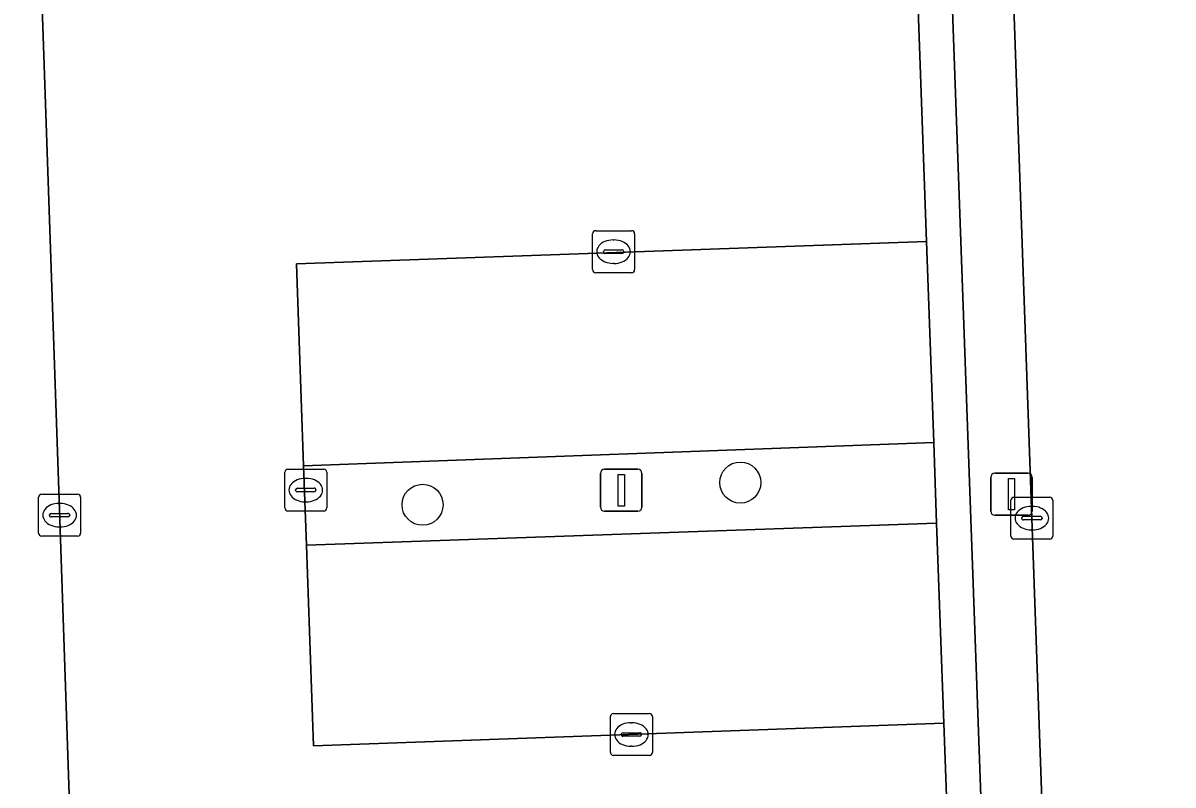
# Model space of a CAD drawing. Extents: x 160554 to 161248, y 385329 to 386506.
# Drawn here: x 160679.83 to 160707.22, y 386188.82 to 386206.97 of the extents above; entities that cross this region are included whole.
import ezdxf

# ---------------------------------------------------------------- set-up
doc = ezdxf.new("R2010")
doc.units = 0
for name, color, linetype in [('IMGEO_Boom', 7, 'Continuous'), ('IMGEO_Groenvoorziening', 7, 'Continuous'), ('IMGEO_Kolk', 7, 'Continuous'), ('IMGEO_Lichtmast', 7, 'Continuous'), ('IMGEO_Parkeervlak_open', 7, 'Continuous'), ('IMGEO_Rijbaan_lokaal_open', 7, 'Continuous'), ('IMGEO_Voetpad_halfverhard', 7, 'Continuous'), ('IMGEO_Voetpad_open', 7, 'Continuous')]:
    doc.layers.add(name, color=color, linetype=linetype)

msp = doc.modelspace()

# ---------------------------------------------------------------- linework, layer by layer
at = {"layer": 'IMGEO_Boom'}
for centre in [(160696.911, 386196.022), (160689.342, 386195.493)]:
    msp.add_circle(centre, 0.489, dxfattribs=at)
at = {"layer": 'IMGEO_Groenvoorziening'}
msp.add_lwpolyline([(160682.443, 386167.205), (160681.578, 386171.141), (160681.508, 386171.52), (160681.486, 386171.962), (160680.7, 386195.146), (160679.894, 386218.632)], dxfattribs=at)
at = {"layer": 'IMGEO_Kolk'}
for p, q in [((160693.392, 386201.096), (160693.392, 386201.948)), ((160693.467, 386202.022), (160694.319, 386202.022)), ((160694.393, 386201.948), (160694.393, 386201.096)), ((160693.88, 386201.802), (160693.905, 386201.802)), ((160693.651, 386201.516), (160693.651, 386201.528)), ((160694.089, 386201.479), (160693.691, 386201.479)), ((160693.694, 386201.565), (160694.092, 386201.565)), ((160694.135, 386201.528), (160694.135, 386201.516)), ((160693.903, 386201.242), (160693.878, 386201.242)), ((160694.319, 386201.022), (160693.467, 386201.022)), ((160686.06, 386195.417), (160686.06, 386196.269)), ((160686.135, 386196.343), (160686.987, 386196.343)), ((160687.061, 386196.269), (160687.061, 386195.417)), ((160686.362, 386195.886), (160686.76, 386195.886)), ((160686.548, 386196.123), (160686.573, 386196.123)), ((160680.197, 386194.82), (160680.197, 386195.672)), ((160680.272, 386195.746), (160681.124, 386195.746)), ((160681.198, 386195.672), (160681.198, 386194.82)), ((160686.319, 386195.837), (160686.319, 386195.849)), ((160686.757, 386195.8), (160686.359, 386195.8)), ((160686.803, 386195.849), (160686.803, 386195.837)), ((160703.43, 386195.675), (160704.282, 386195.675)), ((160680.685, 386195.526), (160680.71, 386195.526)), ((160686.987, 386195.343), (160686.135, 386195.343)), ((160686.571, 386195.563), (160686.546, 386195.563)), ((160703.355, 386194.749), (160703.355, 386195.601)), ((160703.843, 386195.455), (160703.868, 386195.455)), ((160704.356, 386195.601), (160704.356, 386194.749)), ((160680.456, 386195.24), (160680.456, 386195.252)), ((160680.894, 386195.203), (160680.496, 386195.203)), ((160680.499, 386195.289), (160680.897, 386195.289)), ((160680.94, 386195.252), (160680.94, 386195.24)), ((160703.614, 386195.169), (160703.614, 386195.181)), ((160704.052, 386195.132), (160703.654, 386195.132)), ((160703.657, 386195.218), (160704.055, 386195.218)), ((160704.098, 386195.181), (160704.098, 386195.169)), ((160680.708, 386194.966), (160680.683, 386194.966)), ((160703.866, 386194.895), (160703.841, 386194.895)), ((160681.124, 386194.746), (160680.272, 386194.746)), ((160704.282, 386194.675), (160703.43, 386194.675)), ((160693.816, 386189.594), (160693.816, 386190.446)), ((160693.891, 386190.52), (160694.743, 386190.52)), ((160694.817, 386190.446), (160694.817, 386189.594)), ((160694.304, 386190.3), (160694.329, 386190.3)), ((160694.075, 386190.014), (160694.075, 386190.026)), ((160694.513, 386189.977), (160694.115, 386189.977)), ((160694.118, 386190.063), (160694.516, 386190.063)), ((160694.559, 386190.026), (160694.559, 386190.014)), ((160694.327, 386189.74), (160694.302, 386189.74)), ((160694.743, 386189.52), (160693.891, 386189.52))]:
    msp.add_line(p, q, dxfattribs=at)
for points in [[(160693.392, 386201.096), (160693.392, 386201.948)], [(160693.467, 386202.022), (160694.319, 386202.022)], [(160694.393, 386201.948), (160694.393, 386201.096)], [(160694.319, 386201.022), (160693.467, 386201.022)], [(160686.06, 386195.417), (160686.06, 386196.269)], [(160686.135, 386196.343), (160686.987, 386196.343)], [(160687.061, 386196.269), (160687.061, 386195.417)], [(160680.197, 386194.82), (160680.197, 386195.672)], [(160680.272, 386195.746), (160681.124, 386195.746)], [(160681.198, 386195.672), (160681.198, 386194.82)], [(160703.43, 386195.675), (160704.282, 386195.675)], [(160686.987, 386195.343), (160686.135, 386195.343)], [(160703.355, 386194.749), (160703.355, 386195.601)], [(160704.356, 386195.601), (160704.356, 386194.749)], [(160681.124, 386194.746), (160680.272, 386194.746)], [(160704.282, 386194.675), (160703.43, 386194.675)], [(160693.816, 386189.594), (160693.816, 386190.446)], [(160693.891, 386190.52), (160694.743, 386190.52)], [(160694.817, 386190.446), (160694.817, 386189.594)], [(160694.743, 386189.52), (160693.891, 386189.52)]]:
    msp.add_lwpolyline(points, dxfattribs=at)
for centre, radius, start, end in [((160693.469, 386201.946), 0.0765, 91.552, 178.448), ((160693.469, 386201.946), 0.0765, 91.552, 178.448), ((160694.317, 386201.946), 0.0765, 1.552, 88.448), ((160694.317, 386201.946), 0.0765, 1.552, 88.448), ((160693.691, 386201.525), 0.0403, 85.8775, 175.7526), ((160693.688, 386201.515), 0.0366, 178.938, 274.7102), ((160694.092, 386201.522), 0.043, 264.8664, 352.4533), ((160694.096, 386201.527), 0.0386, 1.7309, 96.639), ((160693.469, 386201.098), 0.0765, 181.552, 268.448), ((160693.469, 386201.098), 0.0765, 181.552, 268.448), ((160694.317, 386201.098), 0.0765, 271.552, 358.448), ((160694.317, 386201.098), 0.0765, 271.552, 358.448), ((160686.137, 386196.267), 0.0765, 91.552, 178.448), ((160686.137, 386196.267), 0.0765, 91.552, 178.448), ((160686.985, 386196.267), 0.0765, 1.552, 88.448), ((160686.985, 386196.267), 0.0765, 1.552, 88.448), ((160686.359, 386195.846), 0.0403, 85.8775, 175.7526), ((160686.764, 386195.848), 0.0386, 1.7309, 96.639), ((160680.274, 386195.67), 0.0765, 91.552, 178.448), ((160680.274, 386195.67), 0.0765, 91.552, 178.448), ((160681.122, 386195.67), 0.0765, 1.552, 88.448), ((160681.122, 386195.67), 0.0765, 1.552, 88.448), ((160686.356, 386195.836), 0.0366, 178.938, 274.7102), ((160686.76, 386195.843), 0.043, 264.8664, 352.4533), ((160703.432, 386195.599), 0.0765, 91.552, 178.448), ((160703.432, 386195.599), 0.0765, 91.552, 178.448), ((160704.28, 386195.599), 0.0765, 1.552, 88.448), ((160704.28, 386195.599), 0.0765, 1.552, 88.448), ((160686.137, 386195.419), 0.0765, 181.552, 268.448), ((160686.137, 386195.419), 0.0765, 181.552, 268.448), ((160686.985, 386195.419), 0.0765, 271.552, 358.448), ((160686.985, 386195.419), 0.0765, 271.552, 358.448), ((160680.496, 386195.249), 0.0403, 85.8775, 175.7526), ((160680.493, 386195.239), 0.0366, 178.938, 274.7102), ((160680.897, 386195.246), 0.043, 264.8664, 352.4533), ((160680.901, 386195.251), 0.0386, 1.7309, 96.639), ((160703.654, 386195.178), 0.0403, 85.8775, 175.7526), ((160703.651, 386195.168), 0.0366, 178.938, 274.7102), ((160704.055, 386195.175), 0.043, 264.8664, 352.4533), ((160704.059, 386195.18), 0.0386, 1.7309, 96.639), ((160680.274, 386194.822), 0.0765, 181.552, 268.448), ((160680.274, 386194.822), 0.0765, 181.552, 268.448), ((160681.122, 386194.822), 0.0765, 271.552, 358.448), ((160681.122, 386194.822), 0.0765, 271.552, 358.448), ((160703.432, 386194.751), 0.0765, 181.552, 268.448), ((160703.432, 386194.751), 0.0765, 181.552, 268.448), ((160704.28, 386194.751), 0.0765, 271.552, 358.448), ((160704.28, 386194.751), 0.0765, 271.552, 358.448), ((160693.893, 386190.444), 0.0765, 91.552, 178.448), ((160693.893, 386190.444), 0.0765, 91.552, 178.448), ((160694.741, 386190.444), 0.0765, 1.552, 88.448), ((160694.741, 386190.444), 0.0765, 1.552, 88.448), ((160694.115, 386190.023), 0.0403, 85.8775, 175.7526), ((160694.112, 386190.013), 0.0366, 178.938, 274.7102), ((160694.516, 386190.02), 0.043, 264.8664, 352.4533), ((160694.52, 386190.025), 0.0386, 1.7309, 96.639), ((160693.893, 386189.596), 0.0765, 181.552, 268.448), ((160693.893, 386189.596), 0.0765, 181.552, 268.448), ((160694.741, 386189.596), 0.0765, 271.552, 358.448), ((160694.741, 386189.596), 0.0765, 271.552, 358.448)]:
    msp.add_arc(centre, radius, start, end, dxfattribs=at)
for centre, major_axis, ratio, start_param, end_param in [((160693.879, 386201.522), (-0.387, 0.002), 0.722429, 4.712389, 7.853982), ((160693.904, 386201.522), (-0.39, 0.002), 0.717154, 1.570796, 4.712389), ((160686.547, 386195.843), (-0.387, 0.002), 0.722429, 4.712389, 7.853982), ((160686.572, 386195.843), (-0.39, 0.002), 0.717154, 1.570796, 4.712389), ((160680.684, 386195.246), (-0.387, 0.002), 0.722429, 4.712389, 7.853982), ((160680.709, 386195.246), (-0.39, 0.002), 0.717154, 1.570796, 4.712389), ((160703.842, 386195.175), (-0.387, 0.002), 0.722429, 4.712389, 7.853982), ((160703.867, 386195.175), (-0.39, 0.002), 0.717154, 1.570796, 4.712389), ((160694.303, 386190.02), (-0.387, 0.002), 0.722429, 4.712389, 7.853982), ((160694.328, 386190.02), (-0.39, 0.002), 0.717154, 1.570796, 4.712389)]:
    msp.add_ellipse(centre, major_axis=major_axis, ratio=ratio, start_param=start_param, end_param=end_param, dxfattribs=at)
at = {"layer": 'IMGEO_Lichtmast'}
for p, q in [((160693.579, 386195.438), (160693.579, 386196.238)), ((160693.579, 386196.238), (160693.579, 386195.438)), ((160693.679, 386196.338), (160694.469, 386196.338)), ((160694.469, 386196.338), (160693.679, 386196.338)), ((160694.569, 386196.238), (160694.569, 386195.438)), ((160694.569, 386195.438), (160694.569, 386196.238)), ((160702.976, 386196.244), (160703.766, 386196.244)), ((160703.766, 386196.244), (160702.976, 386196.244)), ((160702.876, 386195.344), (160702.876, 386196.144)), ((160702.876, 386196.144), (160702.876, 386195.344)), ((160703.866, 386196.144), (160703.866, 386195.344)), ((160703.866, 386195.344), (160703.866, 386196.144)), ((160694.469, 386195.338), (160693.679, 386195.338)), ((160693.679, 386195.338), (160694.469, 386195.338)), ((160703.766, 386195.244), (160702.976, 386195.244)), ((160702.976, 386195.244), (160703.766, 386195.244))]:
    msp.add_line(p, q, dxfattribs=at)
for points in [[(160693.999, 386196.213), (160694.149, 386196.213), (160694.149, 386195.463), (160693.999, 386195.463), (160693.999, 386196.213)], [(160703.296, 386196.119), (160703.446, 386196.119), (160703.446, 386195.369), (160703.296, 386195.369), (160703.296, 386196.119)]]:
    msp.add_lwpolyline(points, dxfattribs=at)
for centre, start, end in [((160693.679, 386196.238), 90, 180), ((160693.679, 386196.238), 90, 180), ((160694.469, 386196.238), 0, 90), ((160694.469, 386196.238), 360, 90), ((160702.976, 386196.144), 90, 180), ((160702.976, 386196.144), 90, 180), ((160703.766, 386196.144), 0, 90), ((160703.766, 386196.144), 360, 90), ((160693.679, 386195.438), 180, 270), ((160693.679, 386195.438), 180, 270), ((160694.469, 386195.438), 270, 0), ((160694.469, 386195.438), 270, 0), ((160702.976, 386195.344), 180, 270), ((160702.976, 386195.344), 180, 270), ((160703.766, 386195.344), 270, 0), ((160703.766, 386195.344), 270, 0)]:
    msp.add_arc(centre, 0.1, start, end, dxfattribs=at)
at = {"layer": 'IMGEO_Parkeervlak_open'}
for points in [[(160686.51, 386196.422), (160701.519, 386196.976), (160701.346, 386201.762), (160686.342, 386201.231)], [(160701.588, 386195.053), (160686.577, 386194.529), (160686.744, 386189.751), (160701.761, 386190.291)]]:
    msp.add_lwpolyline(points, close=True, dxfattribs=at)
at = {"layer": 'IMGEO_Rijbaan_lokaal_open'}
for points in [[(160679.825, 386220.137), (160679.894, 386218.632), (160680.7, 386195.146), (160681.486, 386171.962), (160681.508, 386171.52), (160681.578, 386171.141), (160682.443, 386167.205)], [(160684.87, 386165.106), (160688.938, 386165.211), (160702.637, 386165.726), (160702.406, 386172.315), (160687.368, 386171.778), (160687.216, 386176.53), (160687.151, 386178.581), (160687.001, 386183.261), (160701.996, 386183.783), (160701.761, 386190.291), (160686.744, 386189.751), (160686.577, 386194.529), (160686.51, 386196.422), (160686.342, 386201.231), (160701.346, 386201.762), (160701.114, 386208.187)]]:
    msp.add_lwpolyline(points, dxfattribs=at)
msp.add_lwpolyline([(160710.167, 386214.158), (160703.194, 386213.895), (160703.856, 386195.175), (160704.546, 386175.729), (160705.123, 386157.072), (160712.284, 386157.315), (160712.186, 386159.504), (160711.598, 386175.9), (160710.864, 386195.443)], close=True, dxfattribs=at)
at = {"layer": 'IMGEO_Voetpad_halfverhard'}
for points in [[(160698.284, 386219.185), (160698.35, 386218.338), (160698.772, 386218.364), (160700.81, 386216.589), (160700.946, 386212.822), (160701.114, 386208.187), (160701.346, 386201.762), (160701.519, 386196.976), (160701.588, 386195.053), (160701.761, 386190.291), (160701.996, 386183.783), (160702.164, 386179.121), (160702.239, 386177.063), (160702.406, 386172.315), (160702.637, 386165.726), (160702.806, 386160.896), (160703.593, 386160.914), (160703.106, 386175.544), (160701.614, 386216.981), (160698.982, 386219.213)], [(160701.519, 386196.976), (160686.51, 386196.422), (160686.577, 386194.529), (160701.588, 386195.053)]]:
    msp.add_lwpolyline(points, close=True, dxfattribs=at)
at = {"layer": 'IMGEO_Voetpad_open'}
for points in [[(160685.731, 386217.489), (160685.832, 386214.108), (160685.913, 386212.297), (160687.354, 386212.326), (160687.174, 386217.049), (160688.89, 386218.69), (160698.284, 386219.185), (160698.982, 386219.213), (160701.614, 386216.981), (160703.106, 386175.544), (160703.593, 386160.914), (160703.721, 386157.092), (160705.123, 386157.072), (160704.546, 386175.729)], [(160704.546, 386175.729), (160703.856, 386195.175), (160703.194, 386213.895), (160702.849, 386218.195)]]:
    msp.add_lwpolyline(points, dxfattribs=at)

doc.saveas('drawing.dxf')
